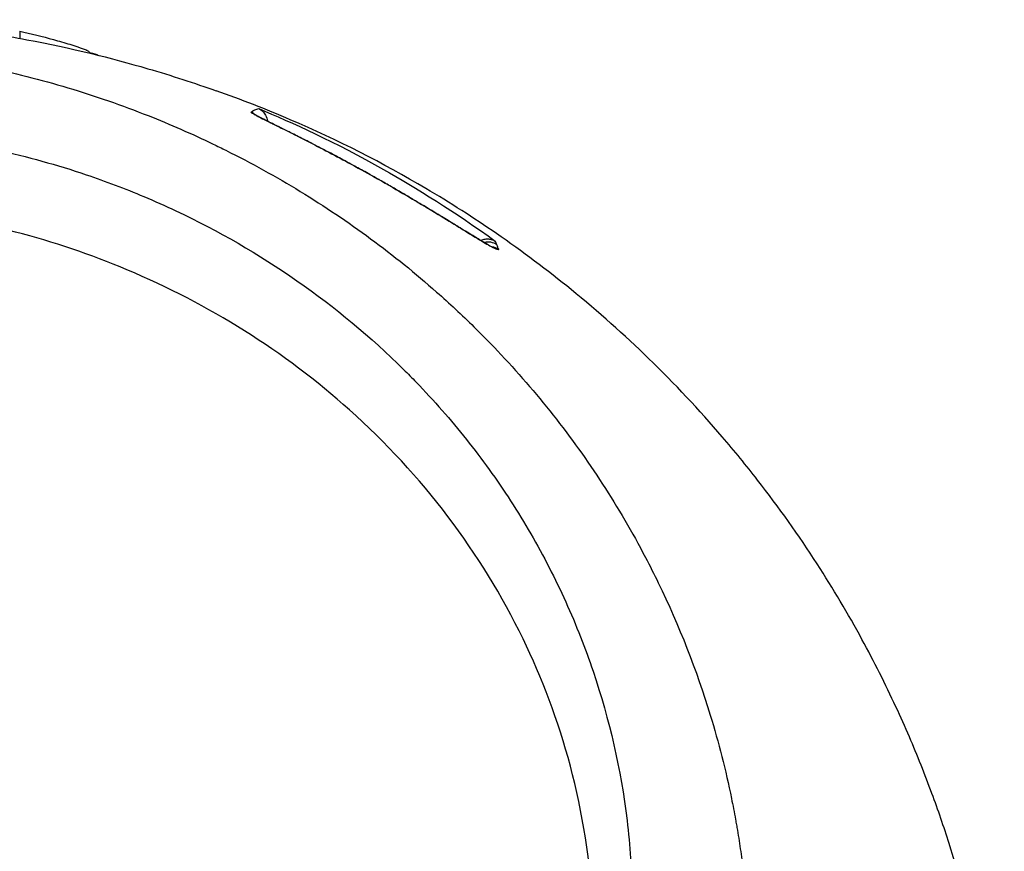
# Model space of a CAD drawing. Header units: millimetres. Extents: x 0 to 4378, y 0 to 2376.
# Tile 259 of 324: x 2222 to 2255, y 1712 to 1741. Entities that reach past the tile are written whole.
import ezdxf

# ---------------------------------------------------------------- set-up
doc = ezdxf.new("R2010")
doc.units = ezdxf.units.MM
doc.header["$LTSCALE"] = 0.2

# ---------------------------------------------------------------- blocks, each defined once
blk = doc.blocks.new('A$C8e57dc05')
for p, q in [((14.269, 1133.679), (14.27, 1133.678)), ((15.275, 1133.147), (15.275, 1133.147)), ((15.469, 1133.04), (15.469, 1133.04)), ((24.059, 1126.158), (24.059, 1126.158)), ((24.463, 1125.695), (24.463, 1125.695)), ((29.907, 1116.592), (29.907, 1116.593))]:
    blk.add_line(p, q)
blk.add_arc((0, 1096.9), 35.75, 32.9266, 32.9286)
for centre, major_axis, ratio, start_param, end_param in [((23.053, 1130.141), (-0.468, -0.177), 0.998759, 3.730543, 4.627749), ((23.11, 1129.982), (0.472, 0.165), 0.998587, 0.605299, 1.111824), ((12.432, 200.44), (10.08, 931.151), 0.019205, 6.236048, 6.238777), ((12.778, 219.99), (9.752, 911.578), 0.019198, 6.232437, 6.236049)]:
    blk.add_ellipse(centre, major_axis=major_axis, ratio=ratio, start_param=start_param, end_param=end_param)
for points, knots in [([(-13.381, 1135.946), (-11.2, 1136.693), (-8.828, 1137.377), (-4.672, 1137.98), (-3.652, 1138.098), (-1.897, 1138.212), (-1.252, 1138.24), (0.05, 1138.261), (0.723, 1138.254), (1.864, 1138.213), (2.359, 1138.185), (3.48, 1138.102), (4.09, 1138.041), (5.598, 1137.858), (6.444, 1137.723), (8.764, 1137.289), (10.114, 1136.952), (12.194, 1136.344), (12.972, 1136.091), (13.718, 1135.828)], [0, 0, 0, 0, 1.377482, 1.377482, 1.768179, 1.768179, 1.967106, 1.967106, 2.162193, 2.162193, 2.321618, 2.321618, 2.544623, 2.544623, 2.910859, 2.910859, 3.616628, 3.616628, 4.073095, 4.073095, 4.073095, 4.073095]), ([(6.988, 1137.872), (6.988, 1137.871), (6.988, 1137.87), (6.988, 1137.866), (6.988, 1137.865), (6.988, 1137.865), (6.988, 1137.864), (6.988, 1137.84), (6.988, 1137.758), (6.988, 1137.62)], [-5.446853, -5.446853, -5.446853, -5.446853, -5.1247, -5.1247, -5.1247, -5.082989, -5.082989, -5.082989, -3.325283, -3.325283, -3.325283, -3.325283]), ([(6.988, 1137.872), (7.378, 1137.783), (7.765, 1137.687), (8.333, 1137.529), (8.519, 1137.475), (8.89, 1137.36), (9.08, 1137.296), (9.268, 1137.223)], [0, 0, 0, 0, 0.1204223, 0.1204223, 0.181426, 0.181426, 0.2424277, 0.2424277, 0.2424277, 0.2424277]), ([(3.067, 1137.086), (3.505, 1137.036), (3.941, 1136.976), (4.374, 1136.908), (4.856, 1136.831), (5.334, 1136.743), (5.81, 1136.644), (6.287, 1136.546), (6.761, 1136.436), (7.232, 1136.317), (7.704, 1136.197), (8.173, 1136.068), (8.639, 1135.928), (9.57, 1135.65), (10.488, 1135.331), (11.394, 1134.973), (12.144, 1134.676), (12.885, 1134.352), (13.617, 1134.001), (13.763, 1133.93), (13.909, 1133.859), (14.054, 1133.787), (14.926, 1133.352), (15.776, 1132.882), (16.601, 1132.378), (17.43, 1131.872), (18.235, 1131.331), (19.015, 1130.756), (19.795, 1130.182), (20.549, 1129.573), (21.276, 1128.931), (21.713, 1128.545), (22.139, 1128.148), (22.556, 1127.739), (22.832, 1127.468), (23.102, 1127.192), (23.366, 1126.913), (24.036, 1126.206), (24.669, 1125.473), (25.267, 1124.715), (25.868, 1123.953), (26.433, 1123.165), (26.961, 1122.352), (27.489, 1121.539), (27.98, 1120.701), (28.433, 1119.839), (28.584, 1119.552), (28.73, 1119.262), (28.873, 1118.969), (29.59, 1117.494), (30.182, 1115.981), (30.653, 1114.436), (30.94, 1113.498), (31.182, 1112.546), (31.379, 1111.583), (31.428, 1111.342), (31.474, 1111.1), (31.518, 1110.858), (31.529, 1110.797), (31.539, 1110.737), (31.55, 1110.676), (31.561, 1110.615), (31.571, 1110.554), (31.581, 1110.494), (31.602, 1110.372), (31.622, 1110.251), (31.641, 1110.129), (31.66, 1110.007), (31.679, 1109.885), (31.697, 1109.763), (31.714, 1109.64), (31.732, 1109.518), (31.748, 1109.396), (31.765, 1109.273), (31.781, 1109.15), (31.796, 1109.027), (31.812, 1108.905), (31.826, 1108.782), (31.839, 1108.658)], [0, 0, 0, 0, 0.0296065, 0.0296065, 0.0296065, 0.0625552, 0.0625552, 0.0625552, 0.0956223, 0.0956223, 0.0956223, 0.1287583, 0.1287583, 0.1287583, 0.1950345, 0.1950345, 0.1950345, 0.25, 0.25, 0.25, 0.2609996, 0.2609996, 0.2609996, 0.3271356, 0.3271356, 0.3271356, 0.3936018, 0.3936018, 0.3936018, 0.4600955, 0.4600955, 0.4600955, 0.5, 0.5, 0.5, 0.5264171, 0.5264171, 0.5264171, 0.593228, 0.593228, 0.593228, 0.6604161, 0.6604161, 0.6604161, 0.7276097, 0.7276097, 0.7276097, 0.75, 0.75, 0.75, 0.8628411, 0.8628411, 0.8628411, 0.9313886, 0.9313886, 0.9313886, 0.9485533, 0.9485533, 0.9485533, 0.9528443, 0.9528443, 0.9528443, 0.957135, 0.957135, 0.957135, 0.9657149, 0.9657149, 0.9657149, 0.9742923, 0.9742923, 0.9742923, 0.9828662, 0.9828662, 0.9828662, 0.9914358, 0.9914358, 0.9914358, 0.999992, 0.999992, 0.999992, 0.999992]), ([(40.73, 1097.783), (40.73, 1097.828), (40.73, 1097.874), (40.73, 1097.967), (40.729, 1098.011), (40.729, 1098.149), (40.728, 1098.241), (40.725, 1098.516), (40.722, 1098.699), (40.714, 1099.004), (40.711, 1099.126), (40.69, 1099.736), (40.664, 1100.224), (40.607, 1101.038), (40.58, 1101.363), (40.507, 1102.121), (40.459, 1102.554), (40.329, 1103.563), (40.243, 1104.139), (40.01, 1105.48), (39.855, 1106.244), (39.439, 1108.021), (39.16, 1109.032), (38.657, 1110.609), (38.461, 1111.181), (38.01, 1112.401), (37.752, 1113.048), (37.328, 1114.034), (37.175, 1114.376), (36.656, 1115.494), (36.268, 1116.266), (35.376, 1117.905), (34.863, 1118.769), (33.684, 1120.593), (33.005, 1121.551), (31.886, 1122.989), (31.482, 1123.483), (30.276, 1124.889), (29.436, 1125.786), (27.704, 1127.467), (26.82, 1128.255), (25.07, 1129.678), (24.217, 1130.319), (22.547, 1131.471), (21.739, 1131.988), (19.44, 1133.345), (17.891, 1134.135), (15.433, 1135.191), (14.585, 1135.522), (13.718, 1135.828)], [-7.729592, -7.729592, -7.729592, -7.729592, -7.71044, -7.71044, -7.69072, -7.69072, -7.65201, -7.65201, -7.574312, -7.574312, -7.522506, -7.522506, -7.315221, -7.315221, -7.177151, -7.177151, -6.993063, -6.993063, -6.7477, -6.7477, -6.420577, -6.420577, -5.984557, -5.984557, -5.735856, -5.735856, -5.451942, -5.451942, -5.300422, -5.300422, -4.9539, -4.9539, -4.557704, -4.557704, -4.105179, -4.105179, -3.863816, -3.863816, -3.40942, -3.40942, -2.98401, -2.98401, -2.611687, -2.611687, -2.28576, -2.28576, -1.715015, -1.715015, -1.424263, -1.424263, -1.424263, -1.424263]), ([(23.405, 1130.386), (23.412, 1130.367), (23.391, 1130.367), (23.348, 1130.384), (23.304, 1130.401), (23.237, 1130.435), (23.161, 1130.478), (23.158, 1130.479), (23.155, 1130.481), (23.152, 1130.483), (23.073, 1130.526), (22.977, 1130.582), (22.867, 1130.648), (22.759, 1130.712), (22.639, 1130.785), (22.511, 1130.863), (22.502, 1130.868), (22.493, 1130.874), (22.485, 1130.879), (22.34, 1130.967), (22.187, 1131.061), (22.019, 1131.165), (21.895, 1131.241), (21.762, 1131.323), (21.615, 1131.413), (21.566, 1131.443), (21.516, 1131.473), (21.466, 1131.504), (21.333, 1131.585), (21.197, 1131.667), (21.058, 1131.751), (20.866, 1131.867), (20.691, 1131.972), (20.465, 1132.106), (20.343, 1132.178), (20.227, 1132.246), (20.105, 1132.318), (20.002, 1132.378), (19.895, 1132.44), (19.775, 1132.509), (19.644, 1132.585), (19.513, 1132.66), (19.381, 1132.735), (19.345, 1132.756), (19.31, 1132.776), (19.275, 1132.795), (19.185, 1132.846), (19.098, 1132.895), (18.986, 1132.958), (18.831, 1133.045), (18.676, 1133.13), (18.523, 1133.214), (18.458, 1133.25), (18.4, 1133.282), (18.34, 1133.314), (18.256, 1133.36), (18.171, 1133.406), (18.063, 1133.464), (17.986, 1133.505), (17.912, 1133.545), (17.839, 1133.584), (17.667, 1133.675), (17.505, 1133.76), (17.333, 1133.85), (17.228, 1133.904), (17.119, 1133.961), (17.004, 1134.02), (16.948, 1134.049), (16.892, 1134.077), (16.837, 1134.105), (16.679, 1134.185), (16.526, 1134.263), (16.38, 1134.336), (16.235, 1134.409), (16.1, 1134.476), (15.979, 1134.536), (15.971, 1134.54), (15.964, 1134.543), (15.956, 1134.547), (15.848, 1134.601), (15.742, 1134.653), (15.647, 1134.7), (15.49, 1134.777), (15.366, 1134.839), (15.276, 1134.885), (15.246, 1134.9), (15.216, 1134.915), (15.189, 1134.929), (15.086, 1134.982), (15.013, 1135.021), (14.972, 1135.046), (14.968, 1135.048), (14.964, 1135.05), (14.96, 1135.053), (14.949, 1135.059), (14.94, 1135.065), (14.933, 1135.07), (14.927, 1135.075), (14.922, 1135.078), (14.919, 1135.082), (14.919, 1135.082), (14.918, 1135.083), (14.918, 1135.083), (14.911, 1135.09), (14.912, 1135.093), (14.916, 1135.096)], [0, 0, 0, 0, 0.06061, 0.06061, 0.06061, 0.122541, 0.122541, 0.122541, 0.125, 0.125, 0.125, 0.18804, 0.18804, 0.18804, 0.25, 0.25, 0.25, 0.254168, 0.254168, 0.254168, 0.323919, 0.323919, 0.323919, 0.375, 0.375, 0.375, 0.39207, 0.39207, 0.39207, 0.4375, 0.4375, 0.4375, 0.5, 0.5, 0.5, 0.533908, 0.533908, 0.533908, 0.5625, 0.5625, 0.5625, 0.59375, 0.59375, 0.59375, 0.602455, 0.602455, 0.602455, 0.625, 0.625, 0.625, 0.65625, 0.65625, 0.65625, 0.669312, 0.669312, 0.669312, 0.6875, 0.6875, 0.6875, 0.700546, 0.700546, 0.700546, 0.731289, 0.731289, 0.731289, 0.75, 0.75, 0.75, 0.759109, 0.759109, 0.759109, 0.785061, 0.785061, 0.785061, 0.81088, 0.81088, 0.81088, 0.8125, 0.8125, 0.8125, 0.835978, 0.835978, 0.835978, 0.875, 0.875, 0.875, 0.888263, 0.888263, 0.888263, 0.9375, 0.9375, 0.9375, 0.942362, 0.942362, 0.942362, 0.956225, 0.956225, 0.956225, 0.96875, 0.96875, 0.96875, 0.970886, 0.970886, 0.970886, 1, 1, 1, 1]), ([(15.181, 1135.213), (15.207, 1135.202), (15.23, 1135.189), (15.275, 1135.159), (15.296, 1135.142), (15.354, 1135.086), (15.388, 1135.041), (15.451, 1134.927), (15.473, 1134.855), (15.478, 1134.784)], [0, 0, 0, 0, 0.00895126, 0.00895126, 0.01944765, 0.01944765, 0.04220813, 0.04220813, 0.07238046, 0.07238046, 0.07238046, 0.07238046]), ([(15.181, 1135.213), (16.291, 1134.752), (17.803, 1134.063), (20.55, 1132.515), (21.913, 1131.671), (23.296, 1130.664)], [0.0000029, 0.0000029, 0.0000029, 0.0000029, 0.3832328, 0.3832328, 0.6375563, 0.6375563, 0.6375563, 0.6375563]), ([(15.023, 1135.02), (15.023, 1135.02), (15.025, 1135.019), (15.042, 1135.009), (15.076, 1134.989), (15.22, 1134.913), (15.371, 1134.837), (15.689, 1134.68), (15.812, 1134.619), (16.173, 1134.44), (16.444, 1134.305), (16.972, 1134.037), (17.227, 1133.906), (17.74, 1133.637), (18.003, 1133.497), (18.555, 1133.198), (18.845, 1133.037), (19.476, 1132.683), (19.81, 1132.49), (20.572, 1132.045), (20.977, 1131.802), (21.844, 1131.275), (22.27, 1131.01), (22.806, 1130.685), (22.979, 1130.583), (23.165, 1130.48), (23.22, 1130.453), (23.235, 1130.447), (23.236, 1130.446), (23.236, 1130.446)], [0.089627, 0.089627, 0.089627, 0.089627, 0.106976, 0.106976, 0.178189, 0.178189, 0.310801, 0.310801, 0.37758, 0.37758, 0.484181, 0.484181, 0.570438, 0.570438, 0.658331, 0.658331, 0.762381, 0.762381, 0.898669, 0.898669, 1.098858, 1.098858, 1.384711, 1.384711, 1.563546, 1.563546, 1.666201, 1.666201, 1.678791, 1.678791, 1.678791, 1.678791]), ([(3.067, 1134.309), (4.126, 1134.196), (5.172, 1134.026), (7.244, 1133.572), (8.265, 1133.288), (9.932, 1132.726), (10.592, 1132.477), (11.611, 1132.048), (11.978, 1131.885), (15.251, 1130.345), (17.895, 1128.504), (20.291, 1126.133), (20.433, 1125.989), (20.871, 1125.535), (21.175, 1125.207), (21.75, 1124.551), (22.029, 1124.216), (22.564, 1123.544), (22.824, 1123.2), (23.331, 1122.495), (23.576, 1122.137), (24.29, 1121.034), (24.73, 1120.273), (25.53, 1118.718), (25.889, 1117.924), (26.36, 1116.726), (26.504, 1116.333), (27.199, 1114.278), (27.591, 1112.569), (27.854, 1110.395), (27.895, 1109.964), (27.955, 1109.101), (27.974, 1108.666), (27.989, 1107.797), (27.986, 1107.366), (27.958, 1106.522), (27.934, 1106.107), (27.885, 1105.499), (27.867, 1105.303), (27.807, 1104.73), (27.758, 1104.348), (27.651, 1103.63), (27.593, 1103.292), (27.294, 1101.727), (26.967, 1100.51), (26.236, 1098.419), (25.874, 1097.541), (24.852, 1095.398), (24.133, 1094.157), (22.908, 1092.389), (22.475, 1091.815), (21.564, 1090.704), (21.084, 1090.163), (20.582, 1089.644)], [0.000005, 0.000005, 0.000005, 0.000005, 0.319511, 0.319511, 0.639479, 0.639479, 0.852403, 0.852403, 0.973891, 0.973891, 1.947625, 1.947625, 2.010365, 2.010365, 2.139691, 2.139691, 2.265575, 2.265575, 2.393345, 2.393345, 2.521559, 2.521559, 2.781941, 2.781941, 3.041001, 3.041001, 3.166048, 3.166048, 3.692233, 3.692233, 3.821507, 3.821507, 3.951206, 3.951206, 4.07808, 4.07808, 4.201324, 4.201324, 4.258471, 4.258471, 4.368502, 4.368502, 4.468635, 4.468635, 4.831764, 4.831764, 5.102761, 5.102761, 5.508805, 5.508805, 5.711646, 5.711646, 5.914059, 5.914059, 5.914059, 5.914059]), ([(20.254, 1089.948), (21.316, 1091.138), (22.924, 1093.134), (25.326, 1098.201), (26.033, 1100.506), (26.63, 1104.442), (26.71, 1106.029), (26.475, 1111.22), (25.525, 1114.391), (22.805, 1120.001), (20.784, 1122.663), (16.051, 1126.893), (13.47, 1128.515), (9.424, 1130.215), (8.146, 1130.647), (5.708, 1131.284), (4.554, 1131.511), (2.295, 1131.814), (1.147, 1131.901), (0.009, 1131.902)], [-5.847616, -5.847616, -5.847616, -5.847616, -5.038817, -5.038817, -4.426364, -4.426364, -4.019655, -4.019655, -3.083823, -3.083823, -2.043533, -2.043533, -1.111663, -1.111663, -0.700523, -0.700523, -0.341482, -0.341482, 0, 0, 0, 0]), ([(22.789, 1130.696), (22.803, 1130.705), (22.818, 1130.712), (22.878, 1130.737), (22.925, 1130.747), (23.008, 1130.754), (23.048, 1130.753), (23.123, 1130.741), (23.158, 1130.732), (23.211, 1130.712), (23.23, 1130.704), (23.265, 1130.685), (23.281, 1130.675), (23.296, 1130.664)], [0.09091666, 0.09091666, 0.09091666, 0.09091666, 0.09887631, 0.09887631, 0.12276675, 0.12276675, 0.14159583, 0.14159583, 0.15768994, 0.15768994, 0.1672569, 0.1672569, 0.17680899, 0.17680899, 0.17680899, 0.17680899])]:
    blk.add_open_spline(points, degree=3, knots=knots)
for points in [[(6.988, 1137.872), (6.988, 1137.872), (6.988, 1137.872), (6.988, 1137.872)], [(9.268, 1137.222), (9.279, 1137.218), (9.289, 1137.214), (9.298, 1137.209)], [(9.298, 1137.209), (9.366, 1137.179), (9.397, 1137.145), (9.384, 1137.115)], [(9.387, 1137.137), (9.52, 1137.109), (9.625, 1137.075), (9.693, 1137.039)], [(9.387, 1137.133), (9.391, 1137.125), (9.394, 1137.118), (9.398, 1137.111)], [(14.916, 1135.096), (15.004, 1135.16), (15.092, 1135.199), (15.181, 1135.213)], [(15.058, 1134.997), (15.015, 1135.04), (14.967, 1135.074), (14.916, 1135.096)]]:
    blk.add_open_spline(points, degree=3)

msp = doc.modelspace()

# ---------------------------------------------------------------- block references
msp.add_blockref('A$C8e57dc05', (2214.674, 602.257))

doc.saveas('drawing.dxf')
